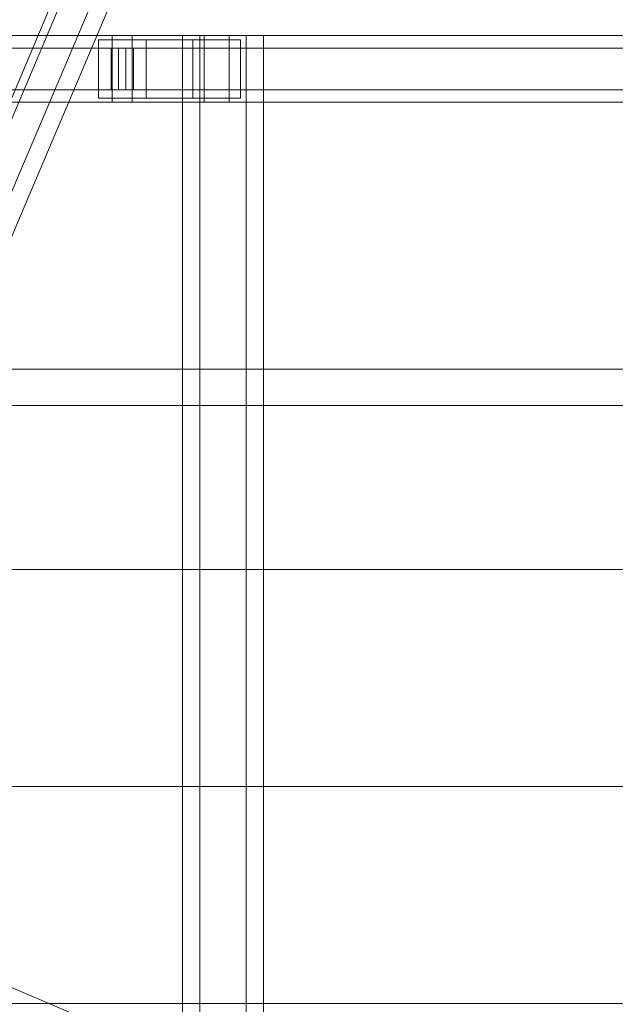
# Model space of a CAD drawing. Header units: millimetres. Extents: x -4738 to 65662, y -68080 to 6847.
# Tile 547 of 656: x 19284 to 19641, y -18130 to -17540. Entities that reach past the tile are written whole.
import ezdxf

# ---------------------------------------------------------------- set-up
doc = ezdxf.new("R2010")
doc.units = ezdxf.units.MM
doc.layers.add('superior_C02', color=7, linetype='Continuous', lineweight=0)
doc.layers.add('superior_C10', color=7, linetype='Continuous', lineweight=0)

msp = doc.modelspace()

# ---------------------------------------------------------------- linework, layer by layer
at = {"layer": 'superior_C02'}
for p, q in [((19339.287, -17550), (18193.828, -17550)), ((18205.75, -17550), (19351.209, -17550)), ((19394.427, -17550), (18248.967, -17550)), ((18263.87, -17550), (19409.329, -17550)), ((19359.567, -17552.5), (19330.93, -17552.5)), ((19330.93, -17552.5), (19330.93, -17587.5)), ((19387.56, -17552.5), (19330.93, -17552.5)), ((19339.287, -17550), (19339.287, -17590)), ((19351.209, -17550), (19339.287, -17550)), ((20484.747, -17550), (19339.287, -17550)), ((19351.209, -17590), (19351.209, -17550)), ((19351.209, -17550), (20496.669, -17550)), ((19359.567, -17587.5), (19359.567, -17552.5)), ((19359.567, -17552.5), (19416.196, -17552.5)), ((19419.479, -17550), (19381.297, -17550)), ((19381.297, -17550), (19381.297, -18450)), ((19391.729, -17550), (19381.297, -17550)), ((19387.56, -17587.5), (19387.56, -17552.5)), ((19387.56, -17552.5), (19416.196, -17552.5)), ((19391.729, -18450), (19391.729, -17550)), ((19391.729, -17550), (19429.911, -17550)), ((19394.427, -17550), (19394.427, -17590)), ((19409.329, -17550), (19394.427, -17550)), ((20539.887, -17550), (19394.427, -17550)), ((19409.329, -17590), (19409.329, -17550)), ((19409.329, -17550), (20554.789, -17550)), ((19416.196, -17552.5), (19416.196, -17587.5)), ((19419.479, -18450), (19419.479, -17550)), ((19419.479, -17550), (19429.911, -17550)), ((19429.911, -17550), (19429.911, -18450)), ((19338.593, -17557.5), (18249.764, -17557.5)), ((18263.073, -17557.5), (19351.903, -17557.5)), ((19338.593, -17557.5), (19338.593, -17582.5)), ((19351.903, -17557.5), (19338.593, -17557.5)), ((19343.072, -17557.5), (19347.425, -17557.5)), ((19343.072, -17582.5), (19343.072, -17557.5)), ((20545.161, -17557.5), (19343.072, -17557.5)), ((19347.425, -17557.5), (19347.425, -17582.5)), ((19347.425, -17557.5), (20549.514, -17557.5)), ((19351.903, -17582.5), (19351.903, -17557.5)), ((18249.764, -17582.5), (19338.593, -17582.5)), ((18263.073, -17582.5), (19351.903, -17582.5)), ((19330.93, -17587.5), (19359.567, -17587.5)), ((19387.56, -17587.5), (19330.93, -17587.5)), ((19338.593, -17582.5), (19351.903, -17582.5)), ((19347.425, -17582.5), (19343.072, -17582.5)), ((19343.072, -17582.5), (20545.161, -17582.5)), ((19347.425, -17582.5), (20549.514, -17582.5)), ((19416.196, -17587.5), (19359.567, -17587.5)), ((19416.196, -17587.5), (19387.56, -17587.5)), ((18193.828, -17590), (19339.287, -17590)), ((18205.75, -17590), (19351.209, -17590)), ((18248.967, -17590), (19394.427, -17590)), ((18263.87, -17590), (19409.329, -17590)), ((19339.287, -17590), (19351.209, -17590)), ((19339.287, -17590), (20484.747, -17590)), ((19351.209, -17590), (20496.669, -17590)), ((19394.427, -17590), (19409.329, -17590)), ((19394.427, -17590), (20539.887, -17590)), ((19409.329, -17590), (20554.789, -17590)), ((15575.415, -17750), (24634.01, -17750)), ((24635.508, -17750), (15576.913, -17750)), ((19160.686, -17771.702), (20096.643, -17771.702)), ((20098.422, -17771.702), (19162.465, -17771.702)), ((19181.088, -17870), (20117.046, -17870)), ((20118.824, -17870), (19182.867, -17870)), ((19181.088, -18000), (20117.046, -18000)), ((20118.824, -18000), (19182.867, -18000)), ((19181.088, -18130), (20117.046, -18130)), ((20118.824, -18130), (19182.867, -18130))]:
    msp.add_line(p, q, dxfattribs=at)
at = {"layer": 'superior_C10'}
for p, q in [((19592.37, -16905.121), (18270.701, -20018.611)), ((19565.487, -16968.451), (18297.584, -19955.281)), ((19430.981, -17229.008), (18391.588, -19677.531)), ((18396.191, -19679.485), (19435.583, -17230.962)), ((18421.504, -19690.23), (19460.897, -17241.708)), ((20013.778, -18432.409), (18931.606, -17973.03)), ((20023.005, -18436.326), (18940.833, -17976.947)), ((20049.763, -18447.685), (18967.591, -17988.305)), ((20057.144, -18450.818), (18974.973, -17991.439))]:
    msp.add_line(p, q, dxfattribs=at)

doc.saveas('drawing.dxf')
